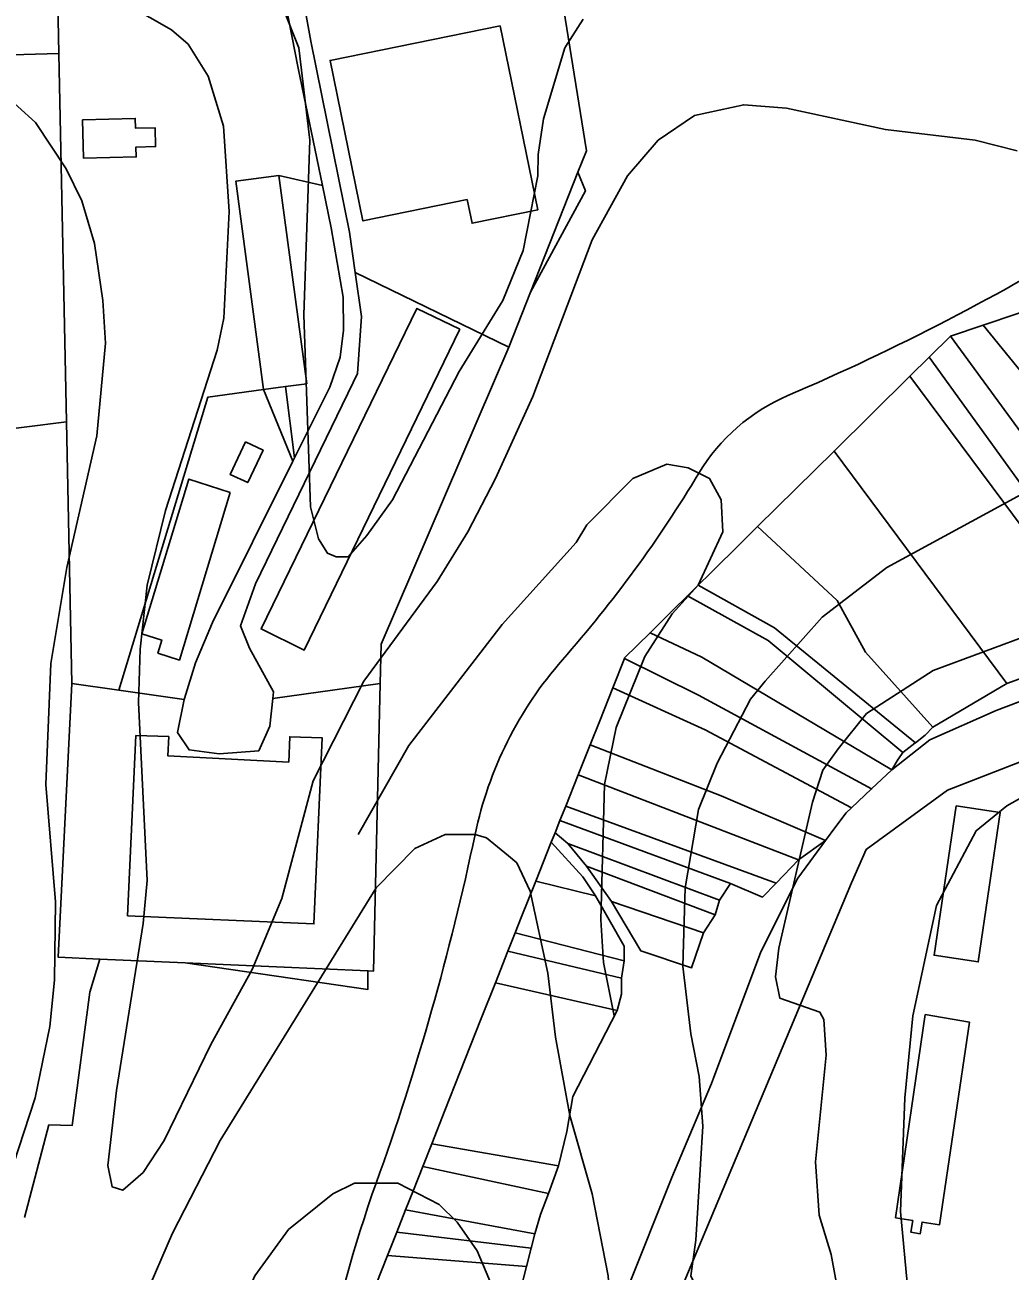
# Model space of a CAD drawing. Extents: x -510989 to -501240, y -1184665 to -1176089.
# Drawn here: x -505218.8 to -504942, y -1181292.7 to -1180942.6 of the extents above; entities that cross this region are included whole.
import ezdxf

# ---------------------------------------------------------------- set-up
doc = ezdxf.new("R2010")
doc.units = 0
for name, color, linetype in [('lesni_pozemek', 7, 'Continuous'), ('NAVRH_rozvodnice', 7, 'Continuous'), ('orna_puda', 7, 'Continuous'), ('ostatni_plocha_x_manipulacni_plocha', 7, 'Continuous'), ('ostatni_plocha_x_ostatni_komunikace', 7, 'Continuous'), ('ostatni_plocha_x_silnice', 7, 'Continuous'), ('ostatni_plocha_x_sportoviste_a_rekr_plocha', 7, 'Continuous'), ('vrstevnice_01', 7, 'Continuous'), ('vrstevnice_02', 7, 'Continuous'), ('vrstevnice_03', 7, 'Continuous'), ('zahrada', 7, 'Continuous'), ('zastavena_plocha_a_nadvori', 7, 'Continuous')]:
    doc.layers.add(name, color=color, linetype=linetype)

msp = doc.modelspace()

# ---------------------------------------------------------------- linework, layer by layer
at = {"layer": 'lesni_pozemek'}
for points in [[(-505209.9, -1180917.09), (-505209.22, -1180950.61), (-505232.2, -1180951.3)], [(-505218.87, -1181277.63), (-505212.04, -1181251.64), (-505205.52, -1181251.84), (-505200.51, -1181214.37), (-505197.75, -1181205.02), (-505173.74, -1181206.08), (-505122.39, -1181213.55), (-505122.43, -1181208.34), (-505120.83, -1181208.41), (-505118.93, -1181127.61), (-505118.67, -1181116.61), (-505082.82, -1181033.14), (-505076.7, -1181017.64), (-505061.29, -1180989.17), (-505063.4, -1180984), (-505061.03, -1180977.99), (-505070, -1180922)], [(-504940.12, -1181023.73), (-504949.52, -1181026.92), (-504958.78, -1181030.06), (-504964.75, -1181035.96), (-504970.16, -1181041.3), (-504991.43, -1181062.3), (-505012.94, -1181083.54), (-505017.34, -1181087.88), (-505026.17, -1181096.59), (-505029.62, -1181100), (-505032.64, -1181102.98), (-505036.65, -1181106.94), (-505043.15, -1181113.36), (-505050.28, -1181120.4), (-505050.35, -1181120.59), (-505053.64, -1181128.85), (-505057.3, -1181138.06), (-505060.01, -1181144.87), (-505063.37, -1181153.3), (-505066.84, -1181162.05), (-505068.48, -1181166.14), (-505069.82, -1181169.53), (-505070.9, -1181172.24), (-505075.22, -1181183.11), (-505079.31, -1181193.38), (-505081, -1181197.62), (-505083.06, -1181202.8), (-505086.6, -1181211.72), (-505090.58, -1181221.72), (-505096.63, -1181236.92), (-505100.84, -1181247.61), (-505104.5, -1181256.92), (-505107.02, -1181263.32), (-505109.65, -1181269.98), (-505111.83, -1181275.52), (-505114.28, -1181281.74), (-505116.88, -1181288.35), (-505120.05, -1181296.38)], [(-505230.99, -1181057.06), (-505207.11, -1181054.09), (-505205.62, -1181127.59), (-505209.44, -1181204.5), (-505197.75, -1181205.02), (-505200.51, -1181214.37), (-505205.52, -1181251.84), (-505212.04, -1181251.64), (-505218.87, -1181277.63)]]:
    msp.add_lwpolyline(points, dxfattribs=at)
at = {"layer": 'NAVRH_rozvodnice'}
for centre, radius, start, end in [((-505269.53, -1180428.03), 673.1, 293.18985, 301.65308), ((-504983.29, -1181096.2), 53.8, 113.1899, 149.0092), ((-505339.08, -1180882.5), 361.23, 318.6825, 329.0092), ((-504986.74, -1181192.23), 107.88, 138.6825, 168.1112), ((-505817.59, -1181017.31), 741.18, 340.23061, 348.11116), ((-504791.37, -1181386.15), 349.31, 160.2306, 196.8669)]:
    msp.add_arc(centre, radius, start, end, dxfattribs=at)
at = {"layer": 'orna_puda'}
for points in [[(-504930.97, -1181020.62), (-504902.76, -1181056.48), (-504871.86, -1181099.28), (-504879.16, -1181104.4), (-504885.33, -1181108.96), (-504888.48, -1181105.35), (-504927.37, -1181054.18), (-504949.52, -1181026.92), (-504940.12, -1181023.73)], [(-504949.52, -1181026.92), (-504927.37, -1181054.18), (-504888.48, -1181105.35), (-504899.88, -1181110.39), (-504958.78, -1181030.06)], [(-504958.78, -1181030.06), (-504899.88, -1181110.39), (-504908.15, -1181114.19), (-504964.75, -1181035.96)], [(-504964.75, -1181035.96), (-504908.15, -1181114.19), (-504914.26, -1181117.19), (-504932.57, -1181091.77), (-504970.16, -1181041.3)], [(-504970.16, -1181041.3), (-504932.57, -1181091.77), (-504914.26, -1181117.19), (-504942.94, -1181127.57), (-504991.43, -1181062.3)], [(-504991.43, -1181062.3), (-504942.94, -1181127.57), (-504963.7, -1181139.89), (-504982.65, -1181118.78), (-504990.54, -1181104.29), (-505012.94, -1181083.54)], [(-505012.94, -1181083.54), (-504990.54, -1181104.29), (-504982.65, -1181118.78), (-504963.7, -1181139.89), (-504965.82, -1181142.13), (-504968.6, -1181144.24), (-505008.21, -1181112.02), (-505029.62, -1181100), (-505026.17, -1181096.59), (-505017.34, -1181087.88)], [(-505029.62, -1181100), (-505008.21, -1181112.02), (-504968.6, -1181144.24), (-504968.8, -1181144.39), (-504972.15, -1181147.01), (-505009.92, -1181115.56), (-505032.64, -1181102.98)], [(-505032.64, -1181102.98), (-505009.92, -1181115.56), (-504972.15, -1181147.01), (-504973.31, -1181148.76), (-504973.41, -1181148.91), (-504975.22, -1181151.9), (-505028.63, -1181120.2), (-505043.15, -1181113.36), (-505036.65, -1181106.94)], [(-505043.15, -1181113.36), (-505028.63, -1181120.2), (-504975.22, -1181151.9), (-504980.91, -1181157.21), (-505029.58, -1181130.91), (-505050.35, -1181120.59), (-505050.28, -1181120.4)], [(-505050.35, -1181120.59), (-505029.58, -1181130.91), (-504980.91, -1181157.21), (-504986.58, -1181162.51), (-505027.67, -1181140.67), (-505053.64, -1181128.85)], [(-505053.64, -1181128.85), (-505027.67, -1181140.67), (-504986.58, -1181162.51), (-504988.09, -1181163.92), (-504990.95, -1181167.81), (-504993.85, -1181171.75), (-505023.18, -1181159.17), (-505060.01, -1181144.87), (-505057.3, -1181138.06)], [(-505060.01, -1181144.87), (-505023.18, -1181159.17), (-504993.85, -1181171.75), (-505001.45, -1181177.13), (-505063.37, -1181153.3)], [(-505063.37, -1181153.3), (-505001.45, -1181177.13), (-505007.7, -1181183.67), (-505066.84, -1181162.05)], [(-505066.84, -1181162.05), (-505007.7, -1181183.67), (-505011.54, -1181187.61), (-505020.55, -1181183.81), (-505068.48, -1181166.14)], [(-505068.48, -1181166.14), (-505020.55, -1181183.81), (-505023.66, -1181188.48), (-505066.29, -1181172.53), (-505069.82, -1181169.53)], [(-505062.03, -1181181.96), (-505058.51, -1181187.29), (-505075.22, -1181183.11), (-505070.9, -1181172.24)], [(-505060.96, -1181178.93), (-505066.29, -1181172.53), (-505023.66, -1181188.48), (-505024.89, -1181192.58)], [(-505054, -1181188.85), (-505060.96, -1181178.93), (-505024.89, -1181192.58), (-505028.13, -1181197.7)], [(-505058.51, -1181187.29), (-505050.4, -1181201.42), (-505050.4, -1181205.51), (-505081, -1181197.62), (-505079.31, -1181193.38), (-505075.22, -1181183.11)], [(-505028.13, -1181197.7), (-505031.46, -1181207.49), (-505045.78, -1181202.72), (-505054, -1181188.85)], [(-505081, -1181197.62), (-505050.4, -1181205.51), (-505051.16, -1181210.39), (-505083.06, -1181202.8)], [(-505083.06, -1181202.8), (-505051.16, -1181210.39), (-505051.14, -1181214.87), (-505052.43, -1181219.5), (-505086.6, -1181211.72)], [(-505052.43, -1181219.5), (-505057.17, -1181228.72), (-505064.84, -1181243.62), (-505066.57, -1181253.45), (-505068.83, -1181263.12), (-505104.5, -1181256.92), (-505100.84, -1181247.61), (-505096.63, -1181236.92), (-505090.58, -1181221.72), (-505086.6, -1181211.72)], [(-505104.5, -1181256.92), (-505068.83, -1181263.12), (-505071.67, -1181270.88), (-505107.02, -1181263.32)], [(-505107.02, -1181263.32), (-505071.67, -1181270.88), (-505073.92, -1181276.81), (-505075.55, -1181282.25), (-505111.83, -1181275.52), (-505109.65, -1181269.98)], [(-505111.83, -1181275.52), (-505075.55, -1181282.25), (-505076.57, -1181286.29), (-505114.28, -1181281.74)], [(-505076.57, -1181286.29), (-505077.85, -1181291.39), (-505116.88, -1181288.35), (-505114.28, -1181281.74)], [(-505077.85, -1181291.39), (-505079.5, -1181297.96), (-505120.05, -1181296.38), (-505116.88, -1181288.35)]]:
    msp.add_lwpolyline(points, close=True, dxfattribs=at)
for points in [[(-504885.76, -1181112.45), (-504945.87, -1181135.16), (-504964.53, -1181143.42), (-504975.22, -1181151.9), (-504973.41, -1181148.91), (-504973.31, -1181148.76), (-504972.15, -1181147.01), (-504968.8, -1181144.39), (-504968.6, -1181144.24), (-504965.82, -1181142.13), (-504963.7, -1181139.89), (-504942.94, -1181127.57), (-504914.26, -1181117.19)], [(-505079.5, -1181297.96), (-505077.85, -1181291.39), (-505076.57, -1181286.29), (-505075.55, -1181282.25), (-505073.92, -1181276.81), (-505071.67, -1181270.88), (-505068.83, -1181263.12), (-505066.57, -1181253.45), (-505064.84, -1181243.62), (-505057.17, -1181228.72), (-505052.43, -1181219.5), (-505051.14, -1181214.87), (-505051.16, -1181210.39), (-505050.4, -1181205.51), (-505050.4, -1181201.42), (-505058.51, -1181187.29), (-505062.03, -1181181.96), (-505070.9, -1181172.24), (-505069.82, -1181169.53), (-505066.29, -1181172.53), (-505060.96, -1181178.93), (-505054, -1181188.85), (-505045.78, -1181202.72), (-505031.46, -1181207.49), (-505028.13, -1181197.7), (-505024.89, -1181192.58), (-505023.66, -1181188.48), (-505020.55, -1181183.81), (-505011.54, -1181187.61), (-505007.7, -1181183.67), (-505001.45, -1181177.13), (-504993.85, -1181171.75), (-505001.64, -1181182.35), (-505012.06, -1181203.02), (-505025.35, -1181238.51), (-505025.92, -1181240.04), (-505026.94, -1181242.46), (-505037.06, -1181266.42), (-505062.31, -1181329.73)]]:
    msp.add_lwpolyline(points, dxfattribs=at)
at = {"layer": 'ostatni_plocha_x_manipulacni_plocha'}
msp.add_lwpolyline([(-505148.27, -1180922.57), (-505141.98, -1180954.72), (-505135.21, -1180987.72), (-505147.43, -1180984.9), (-505159.52, -1180986.49), (-505151.74, -1181045.03), (-505167.35, -1181047.17), (-505192.39, -1181129.49), (-505205.62, -1181127.59), (-505207.11, -1181054.09), (-505209.22, -1180950.61), (-505209.9, -1180917.09)], dxfattribs=at)
for points in [[(-505070, -1180922), (-505061.03, -1180977.99), (-505063.4, -1180984), (-505076.7, -1181017.64), (-505082.82, -1181033.14), (-505126, -1181012.14), (-505127.62, -1181000.77), (-505138.43, -1180947.11), (-505142.62, -1180923.91), (-505131.09, -1180934.82)], [(-505085.24, -1180942.8), (-505133.05, -1180952.58), (-505123.8, -1180997.67), (-505094.53, -1180991.68), (-505093.15, -1180998.33), (-505074.64, -1180994.52)], [(-505202.63, -1180969.22), (-505202.36, -1180980.02), (-505187.5, -1180979.65), (-505187.57, -1180976.9), (-505182.07, -1180976.76), (-505182.21, -1180971.47), (-505187.7, -1180971.61), (-505187.77, -1180968.85)], [(-505159.52, -1180986.49), (-505147.43, -1180984.9), (-505139.59, -1181043.4), (-505145.54, -1181044.19), (-505151.74, -1181045.03)], [(-505147.43, -1180984.9), (-505135.21, -1180987.72), (-505132.77, -1180999.64), (-505129.33, -1181019.03), (-505129.25, -1181028.38), (-505130.24, -1181035.89), (-505133.15, -1181044.4), (-505143.02, -1181064.19), (-505145.54, -1181044.19), (-505139.59, -1181043.4)], [(-505063.4, -1180984), (-505061.29, -1180989.17), (-505076.7, -1181017.64)], [(-505124.24, -1181024.48), (-505126, -1181012.14), (-505082.82, -1181033.14), (-505118.67, -1181116.61), (-505118.93, -1181127.61), (-505149.13, -1181131.85), (-505148.93, -1181130), (-505155.69, -1181117.73), (-505158.19, -1181111.38), (-505154.04, -1181099.6), (-505126.53, -1181043.07), (-505125.37, -1181040.49)], [(-505096.6, -1181028.1), (-505108.66, -1181022.24), (-505152.41, -1181112.3), (-505140.31, -1181118.22)], [(-505145.54, -1181044.19), (-505143.02, -1181064.19), (-505143.52, -1181065.19), (-505151.74, -1181045.03)], [(-505167.35, -1181047.17), (-505151.74, -1181045.03), (-505143.52, -1181065.19), (-505166.09, -1181110.44), (-505170.85, -1181121.79), (-505173.95, -1181131.83), (-505174.02, -1181132.15), (-505192.39, -1181129.49)], [(-505156.83, -1181059.75), (-505161.1, -1181068.9), (-505156.15, -1181071.18), (-505151.87, -1181062.03)], [(-505161.08, -1181073.96), (-505172.73, -1181070.18), (-505185.94, -1181113.62), (-505180.31, -1181115.43), (-505181.4, -1181119.08), (-505175.35, -1181121.04)], [(-505205.62, -1181127.59), (-505192.39, -1181129.49), (-505174.02, -1181132.15), (-505175.87, -1181141.36), (-505172.64, -1181146.29), (-505164.24, -1181147.34), (-505153.08, -1181146.57), (-505149.96, -1181139.62), (-505149.13, -1181131.85), (-505118.93, -1181127.61), (-505120.83, -1181208.41), (-505122.43, -1181208.34), (-505173.74, -1181206.08), (-505197.75, -1181205.02), (-505209.44, -1181204.5)], [(-505187.63, -1181142.2), (-505189.91, -1181192.85), (-505137.56, -1181195.16), (-505135.3, -1181142.88), (-505144.39, -1181142.59), (-505144.64, -1181149.69), (-505178.6, -1181147.98), (-505178.35, -1181142.55)], [(-505173.74, -1181206.08), (-505122.43, -1181208.34), (-505122.39, -1181213.55)]]:
    msp.add_lwpolyline(points, close=True, dxfattribs=at)
at = {"layer": 'ostatni_plocha_x_ostatni_komunikace'}
msp.add_lwpolyline([(-505142.62, -1180923.91), (-505138.43, -1180947.11), (-505127.62, -1181000.77), (-505126, -1181012.14), (-505124.24, -1181024.48), (-505125.37, -1181040.49), (-505126.53, -1181043.07), (-505154.04, -1181099.6), (-505158.19, -1181111.38), (-505155.69, -1181117.73), (-505148.93, -1181130), (-505149.13, -1181131.85), (-505149.96, -1181139.62), (-505153.08, -1181146.57), (-505164.24, -1181147.34), (-505172.64, -1181146.29), (-505175.87, -1181141.36), (-505174.02, -1181132.15), (-505173.95, -1181131.83), (-505170.85, -1181121.79), (-505166.09, -1181110.44), (-505143.52, -1181065.19), (-505143.02, -1181064.19), (-505133.15, -1181044.4), (-505130.24, -1181035.89), (-505129.25, -1181028.38), (-505129.33, -1181019.03), (-505132.77, -1180999.64), (-505135.21, -1180987.72), (-505141.98, -1180954.72), (-505148.27, -1180922.57)], dxfattribs=at)
at = {"layer": 'ostatni_plocha_x_silnice'}
for points in [[(-505163.11, -1181473.75), (-505148.35, -1181456.47), (-505106.59, -1181410.86), (-505098.03, -1181397.44), (-505094.53, -1181391.94), (-505080.16, -1181370.22), (-505075.87, -1181362.19), (-505062.31, -1181329.73), (-505037.06, -1181266.42), (-505026.94, -1181242.46), (-505025.92, -1181240.04), (-505025.35, -1181238.51), (-505012.06, -1181203.02), (-505001.64, -1181182.35), (-504993.85, -1181171.75), (-504990.95, -1181167.81), (-504988.09, -1181163.92), (-504986.58, -1181162.51), (-504980.91, -1181157.21), (-504975.22, -1181151.9), (-504964.53, -1181143.42), (-504945.87, -1181135.16), (-504885.76, -1181112.45)], [(-504852.19, -1181115.81), (-504959.56, -1181157.6), (-504982.43, -1181174.23), (-504986.52, -1181183.63), (-505050.59, -1181336.35), (-505054.95, -1181346.56), (-505066.74, -1181374.14), (-505078.28, -1181392.35), (-505083.76, -1181401), (-505140.06, -1181468.62), (-505164.44, -1181494.03)]]:
    msp.add_lwpolyline(points, dxfattribs=at)
at = {"layer": 'ostatni_plocha_x_sportoviste_a_rekr_plocha'}
msp.add_lwpolyline([(-504930.57, -1181459.1), (-505050.59, -1181336.35), (-504986.52, -1181183.63), (-504982.43, -1181174.23), (-504959.56, -1181157.6), (-504852.19, -1181115.81)], dxfattribs=at)
for points in [[(-504957.16, -1181161.96), (-504963.34, -1181203.95), (-504950.94, -1181205.84), (-504944.76, -1181163.85)], [(-504965.82, -1181220.65), (-504974.17, -1181277.73), (-504969.33, -1181278.49), (-504969.85, -1181281.78), (-504967.22, -1181282.21), (-504966.7, -1181278.91), (-504961.79, -1181279.68), (-504953.43, -1181222.72)]]:
    msp.add_lwpolyline(points, close=True, dxfattribs=at)
at = {"layer": 'vrstevnice_01'}
for points in [[(-505189.81, -1180937), (-505177.59, -1180944), (-505172.91, -1180948), (-505167.31, -1180957), (-505163, -1180971), (-505161.41, -1180995), (-505162.91, -1181025), (-505164.81, -1181034), (-505179.31, -1181079), (-505184.41, -1181100), (-505186.41, -1181118), (-505186.91, -1181133), (-505184.41, -1181183), (-505185.59, -1181195), (-505193, -1181242), (-505195.5, -1181263), (-505194.31, -1181269), (-505191.31, -1181270), (-505185.59, -1181265), (-505179.69, -1181256), (-505166.5, -1181229), (-505154.91, -1181208), (-505146.59, -1181188), (-505137.81, -1181155), (-505123.59, -1181127), (-505103, -1181099), (-505094.31, -1181085), (-505086.59, -1181070), (-505076.09, -1181047), (-505059.41, -1181003), (-505049.5, -1180985), (-505040.91, -1180975), (-505030.69, -1180968), (-505016.81, -1180965), (-505004.81, -1180966), (-504977, -1180972), (-504951.81, -1180975), (-504940, -1180978)], [(-504932.31, -1181071), (-504976.59, -1181095), (-504994.81, -1181109), (-505010.81, -1181127), (-505014.91, -1181132), (-505024.31, -1181150), (-505029.5, -1181163), (-505033.31, -1181185), (-505033.91, -1181207), (-505031.69, -1181226), (-505029.31, -1181238), (-505028.31, -1181252), (-505030.31, -1181284), (-505031.69, -1181294), (-505030.31, -1181297), (-505025.19, -1181302), (-505020, -1181316), (-505018.59, -1181325), (-505018.19, -1181342), (-505021.41, -1181360), (-505023.58, -1181368.51)], [(-504897.81, -1181134), (-504923.41, -1181151), (-504942.91, -1181162), (-504951.5, -1181169), (-504962.69, -1181190), (-504969.31, -1181221), (-504971.59, -1181244), (-504972.81, -1181276), (-504968.5, -1181322), (-504967.21, -1181373.59)], [(-505086.09, -1181362.87), (-505085.31, -1181312), (-505086.69, -1181299), (-505091.69, -1181287), (-505097.31, -1181279), (-505102.41, -1181274), (-505114, -1181268), (-505126.19, -1181268), (-505132.31, -1181271), (-505144.69, -1181281), (-505154.19, -1181294), (-505162.59, -1181313), (-505171.5, -1181338), (-505174.78, -1181354.87)]]:
    msp.add_lwpolyline(points, dxfattribs=at)
at = {"layer": 'vrstevnice_02'}
for points in [[(-505061.91, -1180941), (-505067.09, -1180949), (-505073.09, -1180969), (-505074.59, -1180979), (-505074.69, -1180985), (-505078.81, -1181006), (-505084.5, -1181020), (-505096.81, -1181040), (-505115.5, -1181076), (-505122.69, -1181086), (-505128, -1181092), (-505131.31, -1181092), (-505133.81, -1181091), (-505136.31, -1181087), (-505138.5, -1181078), (-505140.41, -1181024), (-505138.69, -1180975), (-505141.81, -1180949), (-505146.19, -1180938)], [(-505231.31, -1181291), (-505215.91, -1181244), (-505211.81, -1181224), (-505210.5, -1181211), (-505210.19, -1181189), (-505212.91, -1181156), (-505211.5, -1181122), (-505207, -1181095), (-505198.59, -1181058), (-505196.09, -1181032), (-505196.91, -1181020), (-505199.19, -1181004), (-505202.81, -1180992), (-505207.19, -1180983), (-505215.81, -1180970), (-505225.69, -1180961)], [(-504994.23, -1181371.16), (-504987.41, -1181335), (-504988.41, -1181309), (-504992.31, -1181288), (-504995.59, -1181277), (-504996.69, -1181262), (-504993.69, -1181232), (-504994.31, -1181222), (-504995.41, -1181220), (-505006.69, -1181216), (-505007.91, -1181210), (-505007, -1181202), (-504997.5, -1181161), (-504994.59, -1181152), (-504990.31, -1181146), (-504982.31, -1181136), (-504963.59, -1181124), (-504907.09, -1181103)], [(-505047.7, -1181366.33), (-505047.81, -1181355), (-505056.19, -1181353), (-505058.91, -1181350), (-505058, -1181334), (-505053.81, -1181310), (-505054.91, -1181294), (-505059.41, -1181271), (-505065.69, -1181249), (-505069.69, -1181227), (-505071.91, -1181209), (-505076.81, -1181186), (-505080.59, -1181178), (-505082.91, -1181176), (-505089.09, -1181171), (-505092.31, -1181170), (-505100.69, -1181170), (-505109.19, -1181174), (-505120.09, -1181185), (-505163.91, -1181256), (-505177.31, -1181282), (-505185.09, -1181300), (-505193.91, -1181326), (-505198.78, -1181352.7)]]:
    msp.add_lwpolyline(points, dxfattribs=at)
at = {"layer": 'vrstevnice_03'}
msp.add_lwpolyline([(-505053.19, -1181221), (-505056.19, -1181206), (-505057, -1181194), (-505055.91, -1181156), (-505052.69, -1181140), (-505044.59, -1181120), (-505036.91, -1181108), (-505029.59, -1181100), (-505022.69, -1181085), (-505023.19, -1181076), (-505026.41, -1181070), (-505032.41, -1181067), (-505038.41, -1181066), (-505048, -1181070), (-505060.91, -1181083), (-505063.91, -1181088), (-505084.69, -1181111), (-505110.91, -1181145), (-505125.19, -1181170)], dxfattribs=at)
at = {"layer": 'zahrada'}
msp.add_lwpolyline([(-505209.22, -1180950.61), (-505207.11, -1181054.09), (-505230.99, -1181057.06), (-505232.2, -1180951.3)], close=True, dxfattribs=at)
at = {"layer": 'zastavena_plocha_a_nadvori'}
for points in [[(-505085.24, -1180942.8), (-505074.64, -1180994.52), (-505093.15, -1180998.33), (-505094.53, -1180991.68), (-505123.8, -1180997.67), (-505133.05, -1180952.58)], [(-505202.63, -1180969.22), (-505187.77, -1180968.85), (-505187.7, -1180971.61), (-505182.21, -1180971.47), (-505182.07, -1180976.76), (-505187.57, -1180976.9), (-505187.5, -1180979.65), (-505202.36, -1180980.02)], [(-505096.6, -1181028.1), (-505140.31, -1181118.22), (-505152.41, -1181112.3), (-505108.66, -1181022.24)], [(-505156.83, -1181059.75), (-505151.87, -1181062.03), (-505156.15, -1181071.18), (-505161.1, -1181068.9)], [(-505161.08, -1181073.96), (-505175.35, -1181121.04), (-505181.4, -1181119.08), (-505180.31, -1181115.43), (-505185.94, -1181113.62), (-505172.73, -1181070.18)], [(-505187.63, -1181142.2), (-505178.35, -1181142.55), (-505178.6, -1181147.98), (-505144.64, -1181149.69), (-505144.39, -1181142.59), (-505135.3, -1181142.88), (-505137.56, -1181195.16), (-505189.91, -1181192.85)], [(-504957.16, -1181161.96), (-504944.76, -1181163.85), (-504950.94, -1181205.84), (-504963.34, -1181203.95)], [(-504965.82, -1181220.65), (-504953.43, -1181222.72), (-504961.79, -1181279.68), (-504966.7, -1181278.91), (-504967.22, -1181282.21), (-504969.85, -1181281.78), (-504969.33, -1181278.49), (-504974.17, -1181277.73)]]:
    msp.add_lwpolyline(points, close=True, dxfattribs=at)

doc.saveas('drawing.dxf')
